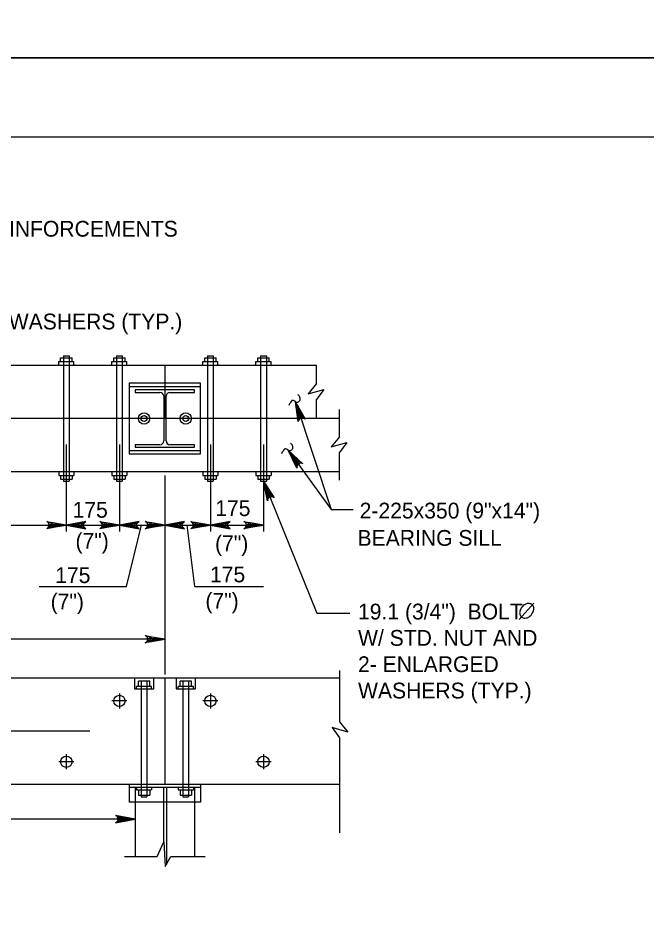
# Model space of a CAD drawing. Extents: x 635440 to 640306, y 296653 to 298484.
# Drawn here: x 639978.4 to 640097.8, y 297081.5 to 297255 of the extents above; entities that cross this region are included whole.
import ezdxf

# ---------------------------------------------------------------- set-up
doc = ezdxf.new("R2010")
doc.units = 0
for name, color, linetype in [('2', 7, 'Continuous'), ('3', 7, 'Continuous'), ('4', 7, 'Continuous'), ('5', 7, 'Continuous'), ('PLT-BNDY', 7, 'Continuous')]:
    doc.layers.add(name, color=color, linetype=linetype)

msp = doc.modelspace()

# ---------------------------------------------------------------- linework, layer by layer
at = {"layer": '2'}
msp.add_line((639316.46, 297232.46), (640102.46, 297232.46), dxfattribs=at)
at = {"layer": '3'}
for p, q in [((639986.07, 297189.75), (639988.96, 297189.75)), ((639986.07, 297189.03), (639986.07, 297189.75)), ((639986.44, 297190.47), (639988.6, 297190.47)), ((639986.44, 297189.75), (639986.44, 297190.47)), ((639986.97, 297190.83), (639988.06, 297190.83)), ((639986.97, 297190.83), (639986.97, 297167.04)), ((639988.06, 297190.83), (639988.06, 297167.04)), ((639988.6, 297189.75), (639988.6, 297190.47)), ((639988.96, 297189.03), (639988.96, 297189.75)), ((639996.17, 297189.75), (639999.05, 297189.75)), ((639996.17, 297189.03), (639996.17, 297189.75)), ((639996.53, 297190.47), (639998.69, 297190.47)), ((639996.53, 297189.75), (639996.53, 297190.47)), ((639997.07, 297190.83), (639998.15, 297190.83)), ((639997.07, 297190.83), (639997.07, 297167.04)), ((639998.15, 297190.83), (639998.15, 297167.04)), ((639998.69, 297189.75), (639998.69, 297190.47)), ((639999.05, 297189.03), (639999.05, 297189.75)), ((640013.47, 297189.75), (640016.35, 297189.75)), ((640013.47, 297189.03), (640013.47, 297189.75)), ((640013.83, 297190.47), (640015.99, 297190.47)), ((640013.83, 297189.75), (640013.83, 297190.47)), ((640014.37, 297190.83), (640015.45, 297190.83)), ((640014.37, 297190.83), (640014.37, 297167.04)), ((640015.45, 297190.83), (640015.45, 297167.04)), ((640015.99, 297189.75), (640015.99, 297190.47)), ((640016.35, 297189.03), (640016.35, 297189.75)), ((640023.56, 297189.75), (640026.45, 297189.75)), ((640023.56, 297189.03), (640023.56, 297189.75)), ((640023.92, 297190.47), (640026.08, 297190.47)), ((640023.92, 297189.75), (640023.92, 297190.47)), ((640024.46, 297190.83), (640025.54, 297190.83)), ((640024.46, 297190.83), (640024.46, 297167.04)), ((640025.54, 297190.83), (640025.54, 297167.04)), ((640026.08, 297189.75), (640026.08, 297190.47)), ((640026.45, 297189.03), (640026.45, 297189.75)), ((640035.06, 297189.03), (639881.81, 297189.03)), ((640006.26, 297189.03), (640006.26, 297178.94)), ((640035.06, 297185.59), (640035.06, 297189.03)), ((639999.49, 297185.01), (640013.03, 297185.01)), ((640035.06, 297185.59), (640033.48, 297183.64)), ((640033.48, 297183.64), (640036.46, 297184.48)), ((640036.46, 297184.48), (640035.06, 297182.57)), ((640011.91, 297184.37), (640000.61, 297184.37)), ((640000.61, 297184.37), (640000.61, 297183.9)), ((640000.61, 297183.9), (640005.31, 297183.9)), ((640006.03, 297183.18), (640006.03, 297174.69)), ((640006.49, 297174.69), (640006.49, 297183.18)), ((640007.21, 297183.9), (640011.91, 297183.9)), ((640011.91, 297183.9), (640011.91, 297184.37)), ((640035.06, 297178.94), (640035.06, 297182.57)), ((640039.42, 297175.49), (640039.42, 297180.62)), ((640039.42, 297178.94), (639877.45, 297178.94)), ((640039.42, 297175.49), (640037.84, 297173.54)), ((640037.84, 297173.54), (640040.82, 297174.39)), ((640040.82, 297174.39), (640039.42, 297172.47)), ((639999.49, 297172.87), (640013.03, 297172.87)), ((640005.31, 297173.97), (640000.61, 297173.97)), ((640000.61, 297173.97), (640000.61, 297173.5)), ((640000.61, 297173.5), (640011.91, 297173.5)), ((640011.91, 297173.97), (640007.21, 297173.97)), ((640011.91, 297173.5), (640011.91, 297173.97)), ((640039.42, 297167.26), (640039.42, 297172.47)), ((640039.42, 297168.84), (639877.45, 297168.84)), ((639986.07, 297168.84), (639986.07, 297168.12)), ((639986.07, 297168.12), (639988.96, 297168.12)), ((639986.44, 297168.12), (639986.44, 297167.4)), ((639986.44, 297167.4), (639988.6, 297167.4)), ((639988.6, 297168.12), (639988.6, 297167.4)), ((639988.96, 297168.84), (639988.96, 297168.12)), ((639996.17, 297168.84), (639996.17, 297168.12)), ((639996.17, 297168.12), (639999.05, 297168.12)), ((639996.53, 297168.12), (639996.53, 297167.4)), ((639996.53, 297167.4), (639998.69, 297167.4)), ((639998.69, 297168.12), (639998.69, 297167.4)), ((639999.05, 297168.84), (639999.05, 297168.12)), ((640013.47, 297168.84), (640013.47, 297168.12)), ((640013.47, 297168.12), (640016.35, 297168.12)), ((640013.83, 297168.12), (640013.83, 297167.4)), ((640013.83, 297167.4), (640015.99, 297167.4)), ((640015.99, 297168.12), (640015.99, 297167.4)), ((640016.35, 297168.84), (640016.35, 297168.12)), ((640023.56, 297168.84), (640023.56, 297168.12)), ((640023.56, 297168.12), (640026.45, 297168.12)), ((640023.92, 297168.12), (640023.92, 297167.4)), ((640023.92, 297167.4), (640026.08, 297167.4)), ((640026.08, 297168.12), (640026.08, 297167.4)), ((640026.45, 297168.84), (640026.45, 297168.12)), ((639986.97, 297167.04), (639988.06, 297167.04)), ((639997.07, 297167.04), (639998.15, 297167.04)), ((640014.37, 297167.04), (640015.45, 297167.04)), ((640024.46, 297167.04), (640025.54, 297167.04)), ((640039.42, 297131.06), (640039.42, 297121.34)), ((640039.42, 297129.62), (639877.45, 297129.62)), ((640001.21, 297128.04), (640001.21, 297129.03)), ((640003.38, 297129.03), (640001.21, 297129.03)), ((640001.75, 297129.03), (640001.75, 297107.07)), ((640002.83, 297129.03), (640002.83, 297107.07)), ((640003.38, 297128.04), (640003.38, 297129.03)), ((640006.26, 297129.62), (640006.26, 297109.43)), ((640009.14, 297128.04), (640009.14, 297129.03)), ((640011.31, 297129.03), (640009.14, 297129.03)), ((640009.68, 297129.03), (640009.68, 297107.07)), ((640010.76, 297129.03), (640010.76, 297107.07)), ((640011.31, 297128.04), (640011.31, 297129.03)), ((640000.85, 297127.58), (640000.85, 297128.04)), ((640003.74, 297128.04), (640000.85, 297128.04)), ((640003.74, 297127.58), (640003.74, 297128.04)), ((640008.78, 297127.58), (640008.78, 297128.04)), ((640011.67, 297128.04), (640008.78, 297128.04)), ((640011.67, 297127.58), (640011.67, 297128.04)), ((639997.61, 297126.74), (639997.61, 297123.85)), ((640014.91, 297126.74), (640014.91, 297123.85)), ((639999.05, 297125.3), (639996.17, 297125.3)), ((640016.35, 297125.3), (640013.47, 297125.3)), ((640039.42, 297121.34), (640041.01, 297119.39)), ((640038.03, 297120.23), (640039.42, 297118.32)), ((640041.01, 297119.39), (640038.03, 297120.23)), ((640039.42, 297118.32), (640039.42, 297100.26)), ((639987.52, 297115.2), (639987.52, 297112.32)), ((640025, 297115.2), (640025, 297112.32)), ((639988.96, 297113.76), (639986.07, 297113.76)), ((640026.45, 297113.76), (640023.56, 297113.76)), ((640039.42, 297109.43), (639877.45, 297109.43)), ((639999.49, 297109.43), (639999.49, 297106.06)), ((640013.03, 297108.87), (639999.49, 297108.87)), ((640000.61, 297108.87), (640000.61, 297106.06)), ((640000.85, 297108.87), (640000.85, 297108.42)), ((640000.85, 297108.42), (640003.74, 297108.42)), ((640001.21, 297108.42), (640001.21, 297107.43)), ((640003.38, 297108.42), (640003.38, 297107.43)), ((640003.74, 297108.87), (640003.74, 297108.42)), ((640005.98, 297108.87), (640005.98, 297098.33)), ((640006.54, 297108.87), (640006.54, 297094.22)), ((640008.78, 297108.87), (640008.78, 297108.42)), ((640008.78, 297108.42), (640011.67, 297108.42)), ((640009.14, 297108.42), (640009.14, 297107.43)), ((640011.31, 297108.42), (640011.31, 297107.43)), ((640011.67, 297108.87), (640011.67, 297108.42)), ((640011.91, 297108.87), (640011.91, 297106.06)), ((640013.03, 297109.43), (640013.03, 297106.06)), ((640001.21, 297107.43), (640003.38, 297107.43)), ((640001.75, 297107.07), (640002.83, 297107.07)), ((640009.14, 297107.43), (640011.31, 297107.43)), ((640009.68, 297107.07), (640010.76, 297107.07)), ((640013.03, 297106.06), (639999.49, 297106.06)), ((640000.61, 297106.06), (640000.61, 297095.77)), ((640011.91, 297106.06), (640011.91, 297095.77)), ((640004.77, 297095.77), (640006.06, 297098.51)), ((640006.06, 297098.51), (640006.34, 297093.85)), ((639998.6, 297095.77), (640004.77, 297095.77)), ((640006.34, 297093.85), (640007.36, 297095.77)), ((640007.36, 297095.77), (640013.89, 297095.77))]:
    msp.add_line(p, q, dxfattribs=at)
for points in [[(639999.49, 297172.21), (640013.03, 297172.21), (640013.03, 297185.66), (639999.49, 297185.66)], [(640000.45, 297127.58), (640004.14, 297127.58), (640004.14, 297129.62), (640000.45, 297129.62)], [(640008.38, 297127.58), (640012.07, 297127.58), (640012.07, 297129.62), (640008.38, 297129.62)]]:
    msp.add_lwpolyline(points, close=True, dxfattribs=at)
for centre, radius in [((640002.29, 297178.94), 1.08), ((640002.29, 297178.94), 0.56), ((640010.22, 297178.94), 1.08), ((640010.22, 297178.94), 0.56), ((639997.61, 297125.3), 1.08), ((640014.91, 297125.3), 1.08), ((639987.52, 297113.76), 1.08), ((640025, 297113.76), 1.08)]:
    msp.add_circle(centre, radius, dxfattribs=at)
for centre, start, end in [((640005.31, 297183.18), 0, 90), ((640007.21, 297183.18), 90, 180), ((640005.31, 297174.69), 270, 0), ((640007.21, 297174.69), 180, 270)]:
    msp.add_arc(centre, 0.72, start, end, dxfattribs=at)
at = {"layer": '4'}
for p, q in [((640031.11, 297182.13), (640037.89, 297161.63)), ((639987.52, 297174.01), (639987.52, 297157.47)), ((639997.61, 297174.01), (639997.61, 297157.47)), ((640014.91, 297174.01), (640014.91, 297157.47)), ((640025, 297174.01), (640025, 297157.47)), ((640029.72, 297172.92), (640037.89, 297161.63)), ((640006.26, 297168.12), (640006.26, 297130.34)), ((640037.89, 297161.63), (640042.06, 297161.63)), ((639958.44, 297158.71), (640025, 297158.71)), ((639998.99, 297147.04), (640001.82, 297158.71)), ((640011.92, 297147.04), (640010.51, 297158.71)), ((639982.39, 297147.04), (639998.99, 297147.04)), ((640011.92, 297147.04), (640024.98, 297147.04)), ((640035.15, 297141.97), (640041.38, 297141.97)), ((640006.26, 297137.01), (639900.46, 297137.01)), ((639992.02, 297119.53), (639916.19, 297119.53))]:
    msp.add_line(p, q, dxfattribs=at)
for points in [[(640031.11, 297182.13), (640032.95, 297178.81), (640032.67, 297179.02), (640032.38, 297179.08), (640032.13, 297179.04), (640031.91, 297178.92), (640031.72, 297178.7), (640031.62, 297178.37), (640031.11, 297182.13), (640031.72, 297178.7), (640031.91, 297178.92), (640031.11, 297182.13), (640032.13, 297179.04), (640032.38, 297179.08), (640031.11, 297182.13), (640032.67, 297179.02)], [(640029.72, 297172.92), (640032.47, 297170.31), (640032.14, 297170.43), (640031.85, 297170.4), (640031.63, 297170.29), (640031.45, 297170.11), (640031.33, 297169.84), (640031.34, 297169.49), (640029.72, 297172.92), (640031.33, 297169.84), (640031.45, 297170.11), (640029.72, 297172.92), (640031.63, 297170.29), (640031.85, 297170.4), (640029.72, 297172.92), (640032.14, 297170.43)], [(640025, 297167.04), (640035.15, 297141.97)], [(640025, 297167.04), (640027.05, 297163.85), (640026.76, 297164.04), (640026.47, 297164.08), (640026.22, 297164.03), (640026.01, 297163.9), (640025.83, 297163.67), (640025.75, 297163.32), (640025, 297167.04), (640025.83, 297163.67), (640026.01, 297163.9), (640025, 297167.04), (640026.22, 297164.03), (640026.47, 297164.08), (640025, 297167.04), (640026.76, 297164.04)], [(639987.52, 297158.71), (639983.79, 297158.01), (639984.07, 297158.21), (639984.22, 297158.46), (639984.27, 297158.71), (639984.22, 297158.96), (639984.07, 297159.21), (639983.79, 297159.41), (639987.52, 297158.71), (639984.07, 297159.21), (639984.22, 297158.96), (639987.52, 297158.71), (639984.27, 297158.71), (639984.22, 297158.46), (639987.52, 297158.71), (639984.07, 297158.21)], [(639987.52, 297158.71), (639991.25, 297158.01), (639990.96, 297158.21), (639990.81, 297158.46), (639990.77, 297158.71), (639990.81, 297158.96), (639990.96, 297159.21), (639991.25, 297159.41), (639987.52, 297158.71), (639990.96, 297159.21), (639990.81, 297158.96), (639987.52, 297158.71), (639990.77, 297158.71), (639990.81, 297158.46), (639987.52, 297158.71), (639990.96, 297158.21)], [(639997.61, 297158.71), (639993.88, 297158.01), (639994.17, 297158.21), (639994.31, 297158.46), (639994.36, 297158.71), (639994.31, 297158.96), (639994.17, 297159.21), (639993.88, 297159.41), (639997.61, 297158.71), (639994.17, 297159.21), (639994.31, 297158.96), (639997.61, 297158.71), (639994.36, 297158.71), (639994.31, 297158.46), (639997.61, 297158.71), (639994.17, 297158.21)], [(639997.61, 297158.71), (640001.34, 297158.01), (640001.05, 297158.21), (640000.9, 297158.46), (640000.86, 297158.71), (640000.9, 297158.96), (640001.05, 297159.21), (640001.34, 297159.41), (639997.61, 297158.71), (640001.05, 297159.21), (640000.9, 297158.96), (639997.61, 297158.71), (640000.86, 297158.71), (640000.9, 297158.46), (639997.61, 297158.71), (640001.05, 297158.21)], [(640006.26, 297158.71), (640002.53, 297158.01), (640002.82, 297158.21), (640002.97, 297158.46), (640003.01, 297158.71), (640002.97, 297158.96), (640002.82, 297159.21), (640002.53, 297159.41), (640006.26, 297158.71), (640002.82, 297159.21), (640002.97, 297158.96), (640006.26, 297158.71), (640003.01, 297158.71), (640002.97, 297158.46), (640006.26, 297158.71), (640002.82, 297158.21)], [(640006.26, 297158.71), (640009.99, 297158.01), (640009.7, 297158.21), (640009.55, 297158.46), (640009.51, 297158.71), (640009.55, 297158.96), (640009.7, 297159.21), (640009.99, 297159.41), (640006.26, 297158.71), (640009.7, 297159.21), (640009.55, 297158.96), (640006.26, 297158.71), (640009.51, 297158.71), (640009.55, 297158.46), (640006.26, 297158.71), (640009.7, 297158.21)], [(640014.91, 297158.71), (640011.18, 297158.01), (640011.47, 297158.21), (640011.62, 297158.46), (640011.66, 297158.71), (640011.62, 297158.96), (640011.47, 297159.21), (640011.18, 297159.41), (640014.91, 297158.71), (640011.47, 297159.21), (640011.62, 297158.96), (640014.91, 297158.71), (640011.66, 297158.71), (640011.62, 297158.46), (640014.91, 297158.71), (640011.47, 297158.21)], [(640014.91, 297158.71), (640018.64, 297158.01), (640018.35, 297158.21), (640018.21, 297158.46), (640018.16, 297158.71), (640018.21, 297158.96), (640018.35, 297159.21), (640018.64, 297159.41), (640014.91, 297158.71), (640018.35, 297159.21), (640018.21, 297158.96), (640014.91, 297158.71), (640018.16, 297158.71), (640018.21, 297158.46), (640014.91, 297158.71), (640018.35, 297158.21)], [(640025, 297158.71), (640021.27, 297158.01), (640021.56, 297158.21), (640021.71, 297158.46), (640021.75, 297158.71), (640021.71, 297158.96), (640021.56, 297159.21), (640021.27, 297159.41), (640025, 297158.71), (640021.56, 297159.21), (640021.71, 297158.96), (640025, 297158.71), (640021.75, 297158.71), (640021.71, 297158.46), (640025, 297158.71), (640021.56, 297158.21)], [(640006.26, 297137.01), (640002.53, 297136.31), (640002.82, 297136.51), (640002.97, 297136.76), (640003.01, 297137.01), (640002.97, 297137.26), (640002.82, 297137.51), (640002.53, 297137.71), (640006.26, 297137.01), (640002.82, 297137.51), (640002.97, 297137.26), (640006.26, 297137.01), (640003.01, 297137.01), (640002.97, 297136.76), (640006.26, 297137.01), (640002.82, 297136.51)], [(640000.61, 297102.85), (639996.88, 297103.55), (639997.03, 297103.45), (639997.17, 297103.35), (639997.25, 297103.22), (639997.32, 297103.1), (639997.34, 297102.97), (639997.36, 297102.85), (639997.34, 297102.72), (639997.32, 297102.6), (639997.25, 297102.47), (639997.17, 297102.35), (639997.03, 297102.25), (639996.88, 297102.15), (640000.61, 297102.85), (639997.03, 297102.25), (639997.17, 297102.35), (640000.61, 297102.85), (639997.25, 297102.47), (639997.32, 297102.6), (640000.61, 297102.85), (639997.34, 297102.72), (639997.36, 297102.85), (640000.61, 297102.85), (639997.34, 297102.97), (639997.32, 297103.1), (640000.61, 297102.85), (639997.25, 297103.22), (639997.17, 297103.35), (640000.61, 297102.85), (639997.03, 297103.45)], [(640000.61, 297102.85), (639971.25, 297102.85)]]:
    msp.add_lwpolyline(points, dxfattribs=at)
for points in [[(640025, 297167.04), (640025.88, 297164.21), (640026.34, 297164.4)], [(639984.63, 297159.19), (639984.63, 297158.23), (639987.52, 297158.71)], [(639990.4, 297159.19), (639990.4, 297158.23), (639987.52, 297158.71)], [(639994.73, 297159.19), (639994.73, 297158.23), (639997.61, 297158.71)], [(640000.49, 297159.19), (640000.49, 297158.23), (639997.61, 297158.71)], [(640003.38, 297159.19), (640003.38, 297158.23), (640006.26, 297158.71)], [(640009.14, 297159.19), (640009.14, 297158.23), (640006.26, 297158.71)], [(640012.03, 297159.19), (640012.03, 297158.23), (640014.91, 297158.71)], [(640017.79, 297159.19), (640017.79, 297158.23), (640014.91, 297158.71)], [(640022.12, 297159.19), (640022.12, 297158.23), (640025, 297158.71)], [(640003.38, 297137.49), (640003.38, 297136.53), (640006.26, 297137.01)]]:
    msp.add_lwpolyline(points, close=True, dxfattribs=at)
for centre, radius, start, end in [((640031.01, 297182.58), 1.01, 39.8006, 60.652), ((640031.27, 297182.8), 0.677, 14.2351, 39.8006), ((640030.17, 297182.52), 1.81, 5.7096, 14.2351), ((640031.99, 297180.72), 2.27, 153.439, 161.9608), ((640031.77, 297180.83), 2.02, 144.4201, 153.439), ((640033.4, 297179.66), 4.02, 138.3715, 144.4201), ((640030.51, 297182.24), 0.151, 106.7241, 138.3715), ((640030.51, 297182.21), 0.18, 77.4691, 106.7241), ((640030.14, 297180.51), 1.92, 68.5955, 77.4691), ((640030.57, 297181.62), 0.729, 48.0647, 68.5955), ((640031.43, 297182.57), 0.556, 228.0647, 251.6054), ((640031.4, 297182.48), 0.461, 251.6054, 287.1056), ((640031.37, 297182.59), 0.568, 287.1056, 318.9992), ((640031.18, 297182.75), 0.816, 318.9992, 333.439), ((640031.4, 297182.64), 0.571, 333.439, 350.7201), ((640031.39, 297182.64), 0.587, 350.7201, 5.7096), ((640029.62, 297173.38), 1.01, 39.8006, 60.652), ((640030.6, 297171.51), 2.27, 153.439, 161.9608), ((640030.38, 297171.62), 2.02, 144.4201, 153.439), ((640032.01, 297170.46), 4.02, 138.3715, 144.4201), ((640029.12, 297173.03), 0.151, 106.7241, 138.3715), ((640029.12, 297173), 0.18, 77.4691, 106.7241), ((640028.75, 297171.3), 1.92, 68.5955, 77.4691), ((640029.18, 297172.41), 0.729, 48.0647, 68.5955), ((640030.04, 297173.37), 0.556, 228.0647, 251.6054), ((640030.01, 297173.28), 0.461, 251.6054, 287.1056), ((640029.98, 297173.38), 0.568, 287.1056, 318.9992), ((640029.88, 297173.59), 0.677, 14.2351, 39.8006), ((640029.79, 297173.54), 0.816, 318.9992, 333.439), ((640030.01, 297173.43), 0.571, 333.439, 350.7201), ((640028.78, 297173.31), 1.81, 5.7096, 14.2351), ((640030, 297173.43), 0.587, 350.7201, 5.7096)]:
    msp.add_arc(centre, radius, start, end, dxfattribs=at)
at = {"layer": '5'}
msp.add_line((640073.61, 297140.78), (640076.41, 297143.84), dxfattribs=at)
msp.add_spline([(640076.11, 297143.54), (640075.9, 297143.71), (640075.68, 297143.77), (640075.4, 297143.8), (640075.25, 297143.8), (640074.98, 297143.73), (640074.73, 297143.62), (640074.56, 297143.52), (640074.23, 297143.26), (640073.97, 297142.92), (640073.81, 297142.6), (640073.72, 297142.31), (640073.69, 297142.05), (640073.72, 297141.81), (640073.83, 297141.49), (640073.95, 297141.31), (640074.19, 297141.13), (640074.56, 297141.05), (640074.97, 297141.06), (640075.49, 297141.3), (640075.87, 297141.62), (640076.16, 297142.02), (640076.35, 297142.44), (640076.41, 297142.9), (640076.33, 297143.19), (640076.13, 297143.54)], degree=3, dxfattribs=at)
at = {"layer": 'PLT-BNDY'}
for points in [[(639276.46, 297841.46), (640117.46, 297841.46), (640117.46, 297247.46), (639276.46, 297247.46)], [(639276.46, 297247.46), (640117.46, 297247.46), (640117.46, 296653.46), (639276.46, 296653.46)]]:
    msp.add_lwpolyline(points, close=True, dxfattribs=at)

# ---------------------------------------------------------------- texts
at = {"layer": '4'}
for s, p in [('SEE BC-757M FOR STANDARD STEEL PILE TIP REINFORCEMENTS', (639880.08, 297213.48)), ('12.7 (1/2")  BOLT W/ STD. NUT & WASHERS (TYP.)', (639914.74, 297195.86))]:
    msp.add_text(s, height=3.0001, dxfattribs=at).set_placement(p)
at = {"layer": '5'}
for s, height, p in [('175', 3, (639988.71, 297160.1)), ('175', 3, (640015.83, 297160.41)), ('2-225x350 (9"x14")', 3.0001, (640043.28, 297159.95)), ('(7")', 3, (639989.27, 297154.19)), ('(7")', 3, (640015.79, 297153.74)), ('BEARING SILL', 3.0001, (640042.88, 297154.76)), ('175', 3, (639985.41, 297147.69)), ('175', 3, (640014.83, 297147.83)), ('(7")', 3, (639984.54, 297142.69)), ('(7")', 3, (640013.96, 297142.83)), ('19.1 (3/4")  BOLT', 3.0001, (640042.97, 297140.77)), ('W/ STD. NUT AND', 3.0001, (640042.97, 297135.77)), ('2- ENLARGED', 3.0001, (640042.97, 297130.77)), ('WASHERS (TYP.)', 3.0001, (640042.97, 297125.77))]:
    msp.add_text(s, height=height, dxfattribs=at).set_placement(p)

doc.saveas('drawing.dxf')
